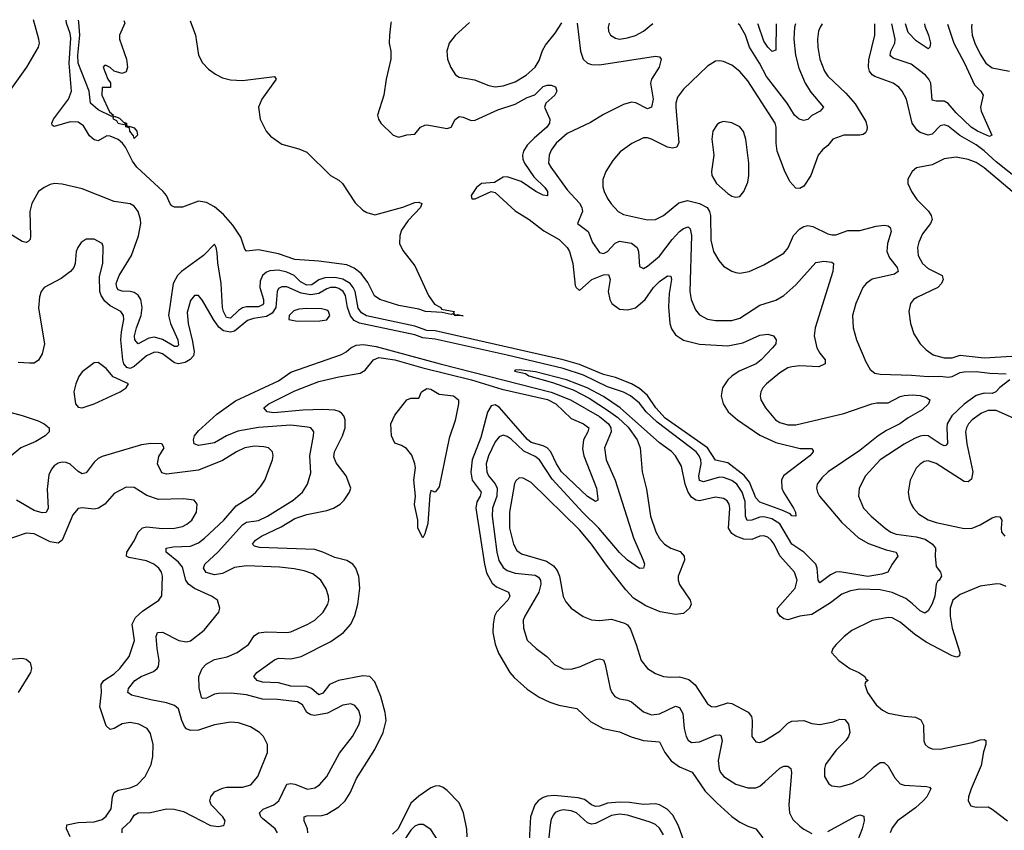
# Model space of a CAD drawing. Header units: inches. Extents: x 1954678 to 2060271, y 904822 to 1016299.
# Tile 386 of 403: x 2021778 to 2026690, y 1012242 to 1016287. Entities that reach past the tile are written whole.
import ezdxf

# ---------------------------------------------------------------- set-up
doc = ezdxf.new("R2010")
doc.units = ezdxf.units.IN
doc.header["$MEASUREMENT"] = 0
doc.layers.add('C0021', color=7, linetype='Continuous')

msp = doc.modelspace()

# ---------------------------------------------------------------- linework, layer by layer
at = {"layer": 'C0021', "color": 5}
for points, elevation in [([(2021645.4, 1016286.6), (2021627.6, 1016270), (2021528.8, 1016130), (2021498.7, 1016041.3), (2021490.3, 1015970), (2021493.4, 1015930), (2021517.1, 1015830), (2021530, 1015801), (2021550, 1015790.7), (2021590, 1015804.4), (2021650, 1015848.8), (2021730, 1015934), (2021813.3, 1016050), (2021872, 1016150), (2021876.4, 1016170), (2021874.2, 1016190), (2021847, 1016285.4)], 420), ([(2023631, 1016275.1), (2023629.2, 1016270), (2023622.8, 1016210), (2023622, 1016170), (2023630.3, 1016129.7), (2023630.4, 1016090), (2023606.4, 1015990), (2023595.5, 1015910), (2023563.1, 1015810), (2023567.7, 1015790), (2023580.2, 1015770), (2023641.3, 1015710), (2023670, 1015700.2), (2023710, 1015712.9), (2023750, 1015714.9), (2023778.4, 1015750), (2023799.4, 1015760.6), (2023810, 1015762), (2023910, 1015743.2), (2023930, 1015750.3), (2023951.3, 1015788.7), (2023970, 1015803.6), (2023990, 1015800.2), (2024030, 1015783.9), (2024050, 1015784.6), (2024163.4, 1015836.6), (2024250, 1015865.4), (2024310, 1015898.9), (2024347.9, 1015912.1), (2024390, 1015953.2), (2024410, 1015960.6), (2024430, 1015960.2), (2024451.1, 1015951.1), (2024457.7, 1015930), (2024447.5, 1015910), (2024403.5, 1015870), (2024396.4, 1015850), (2024422.4, 1015790), (2024421.2, 1015770), (2024408.2, 1015750), (2024344, 1015696), (2024310, 1015661), (2024290.7, 1015630), (2024287.1, 1015610), (2024288.8, 1015590), (2024296.6, 1015570), (2024343.2, 1015503.2), (2024397.9, 1015450), (2024410.8, 1015430), (2024412, 1015408), (2024390, 1015410.9), (2024353.1, 1015430), (2024279, 1015479), (2024210, 1015501.8), (2024190, 1015500.5), (2024146.2, 1015473.8), (2024082.2, 1015470), (2024057.6, 1015450), (2024029.6, 1015410), (2024033, 1015393), (2024050, 1015393.6), (2024130, 1015429.2), (2024150, 1015423.9), (2024250, 1015332.8), (2024320.2, 1015290), (2024393.6, 1015233.6), (2024468.9, 1015190), (2024510, 1015150.3), (2024520.6, 1015130), (2024537.5, 1015070), (2024550, 1014960.7), (2024554, 1014950), (2024570, 1014935.8), (2024632.9, 1014990), (2024690, 1015012.9), (2024714.8, 1015014.8), (2024724.4, 1014990), (2024714, 1014930), (2024721.4, 1014890), (2024732.6, 1014870), (2024770, 1014842.3), (2024810, 1014838.3), (2024850, 1014849.5), (2024898.3, 1014890), (2024939.9, 1014950), (2024970, 1014980.1), (2025010, 1015008.9), (2025026.2, 1015006.2), (2025030.1, 1014990), (2025018.7, 1014921.3), (2025014.1, 1014854.1), (2025022.2, 1014770), (2025030, 1014744.6), (2025050, 1014714.2), (2025090, 1014687.9), (2025170, 1014667.5), (2025310, 1014659.8), (2025384.9, 1014675.1), (2025470, 1014712.1), (2025510, 1014717.4), (2025538.8, 1014710), (2025552.7, 1014690), (2025550.4, 1014670), (2025533.4, 1014650), (2025477.1, 1014590), (2025451.9, 1014570), (2025367.6, 1014532.4), (2025330, 1014508.8), (2025310, 1014490.5), (2025284.3, 1014450), (2025276.8, 1014410), (2025287.1, 1014370), (2025313.2, 1014330), (2025359.7, 1014290), (2025470, 1014214.5), (2025550, 1014177.4), (2025672.1, 1014147.9), (2025727.9, 1014147.9), (2025736.4, 1014136.4), (2025737.1, 1014130), (2025719.5, 1014110), (2025588.6, 1014011.4), (2025578, 1013990), (2025580.7, 1013950), (2025587.9, 1013930), (2025638.3, 1013850), (2025648.2, 1013830), (2025650, 1013809.5), (2025630, 1013811.8), (2025621.4, 1013821.4), (2025579.9, 1013839.9), (2025470, 1013878.7), (2025450, 1013901), (2025419.5, 1013979.5), (2025392.2, 1014012.2), (2025310, 1014076.5), (2025250, 1014089.2), (2025208.6, 1014150), (2024999, 1014299), (2024951.9, 1014350), (2024910, 1014411.5), (2024870, 1014447.1), (2024830.9, 1014470), (2024750, 1014501.7), (2024690, 1014516.2), (2024570, 1014566.5), (2024490, 1014590.2), (2023850, 1014735), (2023810, 1014736.4), (2023750, 1014756.7), (2023509, 1014808.9), (2023483.9, 1014823.9), (2023467.4, 1014847.4), (2023452.4, 1014930), (2023442.4, 1014950), (2023426.2, 1014970), (2023390, 1014991.6), (2023350, 1014999.8), (2023301.2, 1014998.8), (2023270.9, 1014989.1), (2023236.2, 1014963.8), (2023210, 1014961.4), (2023178.2, 1014978.2), (2023146.6, 1015010), (2023110, 1015027.4), (2023070, 1015036.1), (2023026.3, 1015033.7), (2023010, 1015027.6), (2022990, 1015011), (2022977.5, 1014982.5), (2022976.2, 1014950), (2022993.6, 1014890), (2022993.9, 1014870), (2022990, 1014864.5), (2022970, 1014853.6), (2022910, 1014853.5), (2022890, 1014848.8), (2022870, 1014835.7), (2022830, 1014797.5), (2022810, 1014800.9), (2022794.6, 1014830), (2022789.2, 1014850.8), (2022783, 1014970), (2022766.9, 1015073.2), (2022764.1, 1015124.1), (2022759.1, 1015150), (2022750, 1015167), (2022694.4, 1015110), (2022584.7, 1015030), (2022565.9, 1015010), (2022543.9, 1014970), (2022520.8, 1014810), (2022530.9, 1014770), (2022566.6, 1014690), (2022570, 1014662.7), (2022563.1, 1014656.9), (2022550, 1014656.8), (2022490.5, 1014690.5), (2022450, 1014702.7), (2022422.3, 1014697.7), (2022369.9, 1014669.9), (2022352.7, 1014690), (2022351.4, 1014710), (2022361.2, 1014750), (2022384.8, 1014810), (2022388.5, 1014850), (2022381.9, 1014890), (2022370, 1014911.9), (2022350, 1014926.1), (2022330, 1014931.1), (2022290, 1014931.8), (2022270, 1014939.5), (2022262, 1014950), (2022260.1, 1014970), (2022274.4, 1015010), (2022336.4, 1015110), (2022371.1, 1015208.9), (2022382.3, 1015270), (2022381.1, 1015290), (2022369.3, 1015329.3), (2022350, 1015355.6), (2022330, 1015367.7), (2022250, 1015379.1), (2022090, 1015443.4), (2021990, 1015466.5), (2021951, 1015469), (2021930, 1015464.4), (2021899.5, 1015450), (2021871.3, 1015428.7), (2021838.2, 1015370), (2021829.5, 1015330), (2021832.7, 1015207.3), (2021830, 1015189.5), (2021820.5, 1015179.5), (2021810, 1015174.5), (2021790, 1015180.7), (2021670, 1015253.3)], 420), ([(2024558.5, 1016269.8), (2024575.5, 1016130), (2024589.6, 1016089.6), (2024610, 1016069.3), (2024630, 1016062.7), (2024670, 1016061), (2024950, 1016104.7), (2024970, 1016101.6), (2024977.4, 1016090), (2024967.6, 1016050), (2024930.8, 1015990), (2024925.8, 1015970), (2024937.7, 1015890), (2024930, 1015849.7), (2024910, 1015841.8), (2024851.3, 1015871.3), (2024830, 1015875.7), (2024790, 1015863.4), (2024690, 1015813.3), (2024626, 1015774), (2024510, 1015718.7), (2024454.2, 1015670), (2024430, 1015636.3), (2024419.3, 1015610), (2024416.5, 1015570), (2024427.5, 1015550), (2024510, 1015437.8), (2024570.7, 1015370.7), (2024582.3, 1015350), (2024585.1, 1015330), (2024560.2, 1015270), (2024613.3, 1015230), (2024635.5, 1015175.5), (2024670, 1015125.7), (2024690, 1015120.8), (2024710, 1015130.2), (2024748.1, 1015171.9), (2024770, 1015182), (2024830, 1015172.1), (2024858.8, 1015150), (2024865.8, 1015130), (2024870, 1015056), (2024890, 1015046), (2024910, 1015056.9), (2024970, 1015107.5), (2025033.5, 1015190), (2025070, 1015229.4), (2025090, 1015245.4), (2025113.6, 1015253.6), (2025123.1, 1015243.1), (2025129.5, 1015210), (2025120.9, 1014930), (2025128.2, 1014890), (2025150, 1014839.3), (2025170, 1014814.6), (2025210, 1014793.2), (2025250, 1014785.7), (2025330, 1014786.4), (2025370, 1014797.4), (2025470, 1014862.3), (2025550, 1014888), (2025590, 1014910.8), (2025650, 1014964.1), (2025750, 1015074.7), (2025790, 1015081.8), (2025830, 1015076.5), (2025838.4, 1015070), (2025834.7, 1015030), (2025747.2, 1014750), (2025741.5, 1014710), (2025755.2, 1014650), (2025770, 1014622), (2025796.2, 1014590), (2025795.9, 1014570), (2025765.2, 1014554.8), (2025670, 1014559), (2025630, 1014555.2), (2025610, 1014549), (2025570, 1014525.5), (2025504.2, 1014470), (2025485.3, 1014450), (2025474.9, 1014430), (2025471.8, 1014410), (2025476, 1014390), (2025498.3, 1014350), (2025549.1, 1014290), (2025570, 1014276.2), (2025610, 1014265.9), (2025650, 1014264.8), (2025890, 1014322.1), (2026029.3, 1014369.3), (2026054.8, 1014374.8), (2026110, 1014375.2), (2026170, 1014405.8), (2026190, 1014411.4), (2026230, 1014415.5), (2026270, 1014412.4), (2026301.6, 1014401.6), (2026319.3, 1014390), (2026312, 1014370), (2026280.5, 1014339.5), (2026210, 1014300.4), (2026169.4, 1014270), (2026103.1, 1014236.9), (2026060.8, 1014210), (2025970, 1014137.5), (2025811.1, 1014030), (2025778.9, 1014001.1), (2025756.9, 1013970), (2025752.8, 1013950), (2025757.4, 1013930), (2025768.6, 1013910), (2025878.7, 1013778.7), (2025962.2, 1013702.2), (2026013, 1013673), (2026101, 1013641), (2026150.8, 1013630), (2026159.5, 1013610), (2026130.3, 1013570), (2026108.4, 1013530), (2026079.8, 1013520.2), (2026010, 1013509.3), (2025870, 1013532.5), (2025850, 1013530.8), (2025822.8, 1013517.2), (2025770, 1013476.3), (2025762.2, 1013490), (2025756.7, 1013550), (2025750.5, 1013570.5), (2025690, 1013630.4), (2025630.6, 1013670.6), (2025570.7, 1013770.7), (2025530, 1013795.9), (2025490, 1013806.6), (2025470, 1013804.8), (2025430, 1013789), (2025407.8, 1013787.8), (2025399.5, 1013810), (2025396.6, 1013883.4), (2025381.9, 1013930), (2025356.4, 1013970), (2025330, 1013987.9), (2025290, 1014002.3), (2025270, 1014004.5), (2025190, 1013980.6), (2025170, 1013987.8), (2025165.9, 1014010), (2025177.4, 1014070), (2025176.5, 1014090), (2025168.6, 1014110), (2025152.6, 1014130), (2024957.8, 1014277.8), (2024903.4, 1014330), (2024870, 1014373.1), (2024825.8, 1014410), (2024790, 1014427.6), (2024710, 1014454.5), (2024590, 1014513.7), (2024490, 1014546.4), (2024210, 1014612.6), (2023850, 1014692.6), (2023790, 1014699), (2023750, 1014714.7), (2023473.2, 1014773.2), (2023446.1, 1014786.1), (2023429, 1014809), (2023414.2, 1014850), (2023403.5, 1014910), (2023391.9, 1014930), (2023370, 1014945.9), (2023355.4, 1014950), (2023327.9, 1014950), (2023310, 1014944.4), (2023270, 1014920.9), (2023230, 1014913.4), (2023182.4, 1014922.4), (2023110, 1014953.3), (2023085.9, 1014954.1), (2023070, 1014945.3), (2023062.1, 1014930), (2023055.5, 1014850), (2023038.1, 1014821.9), (2023010, 1014805.4), (2022944.4, 1014795.6), (2022914, 1014786), (2022850, 1014733.3), (2022830, 1014726.9), (2022795, 1014735), (2022772.1, 1014752.1), (2022744.7, 1014790), (2022690, 1014886.3), (2022670, 1014909.7), (2022650, 1014909.7), (2022630, 1014886), (2022613.8, 1014826.2), (2022617.9, 1014770), (2022640.5, 1014680.5), (2022648.1, 1014630), (2022644.4, 1014610), (2022629.2, 1014590.8), (2022604, 1014576), (2022570, 1014568.9), (2022550, 1014574.5), (2022490, 1014619.5), (2022470, 1014626.9), (2022450, 1014627.3), (2022410, 1014609.5), (2022350, 1014556), (2022330, 1014547.1), (2022312, 1014552), (2022298.5, 1014570), (2022293, 1014590), (2022282.8, 1014690), (2022285.6, 1014730), (2022297.5, 1014790), (2022296.8, 1014810), (2022283.5, 1014830), (2022230, 1014859.6), (2022202.4, 1014882.4), (2022184.7, 1014910), (2022178.6, 1014930), (2022176.8, 1015003.2), (2022192.3, 1015072.3), (2022194.9, 1015154.9), (2022189, 1015170), (2022150, 1015192.3), (2022110, 1015192.3), (2022084.9, 1015175.1), (2022067.7, 1015150), (2022060.5, 1015130), (2022054.9, 1015070), (2022048.5, 1015050), (2022032.4, 1015030), (2021984.4, 1014995.6), (2021900.7, 1014950), (2021884.9, 1014930), (2021876.7, 1014903.3), (2021872, 1014848), (2021901.2, 1014670), (2021890, 1014619.6), (2021871.9, 1014588.1), (2021850, 1014573.1), (2021827.5, 1014572.5), (2021770, 1014576.5)], 440), ([(2022629.4, 1016280.9), (2022655.5, 1016210), (2022670.1, 1016110), (2022690.6, 1016070.6), (2022719.6, 1016039.6), (2022754.4, 1016014.4), (2022790, 1015997.1), (2022830, 1015986.8), (2022890, 1015982.8), (2023050, 1016002.8), (2023057.1, 1015990), (2022985.8, 1015890), (2022970.2, 1015850), (2022978.2, 1015790), (2023008.2, 1015730), (2023030, 1015705.5), (2023085.4, 1015665.4), (2023170, 1015642.2), (2023210, 1015624.9), (2023328.8, 1015508.8), (2023370, 1015486.5), (2023388.9, 1015470), (2023452.5, 1015372.5), (2023490, 1015336.9), (2023510, 1015325.2), (2023550, 1015313.6), (2023690, 1015351.2), (2023750, 1015374), (2023770, 1015376.5), (2023784, 1015370), (2023777.7, 1015350), (2023715.5, 1015284.5), (2023683.5, 1015236.5), (2023673.8, 1015210), (2023672.4, 1015170), (2023690, 1015135.2), (2023750, 1015058.4), (2023817.4, 1014910), (2023848, 1014868), (2023878.9, 1014850), (2023882.9, 1014842.9), (2023945.5, 1014830), (2023942, 1014822), (2023950.9, 1014810.9), (2023963.9, 1014816.1), (2023990.2, 1014809.8), (2023948.7, 1014810), (2023938.6, 1014818.6), (2023930, 1014816.2), (2023886.4, 1014826.4), (2023802.3, 1014830), (2023770, 1014842.5), (2023670, 1014860.5), (2023574.8, 1014890), (2023548.9, 1014908.9), (2023514.6, 1014974.6), (2023481.1, 1015021.1), (2023447.3, 1015047.3), (2023410, 1015064), (2023270, 1015082.5), (2023150, 1015090.5), (2023070, 1015118.7), (2022970, 1015138.2), (2022910, 1015131.5), (2022902, 1015142), (2022881.4, 1015201.4), (2022842.2, 1015262.2), (2022795.4, 1015315.4), (2022750, 1015353.1), (2022710, 1015374.5), (2022670, 1015381.8), (2022590, 1015350.6), (2022550.6, 1015350.6), (2022537.5, 1015357.5), (2022528.2, 1015368.2), (2022510.2, 1015410), (2022494.4, 1015430), (2022362.3, 1015550), (2022340.7, 1015580.7), (2022305.4, 1015650), (2022290.8, 1015670.8), (2022270, 1015689.3), (2022230, 1015706.2), (2022213.3, 1015706.7), (2022170, 1015682.2), (2022150, 1015687.3), (2022126.4, 1015706.4), (2022097.3, 1015757.3), (2022070, 1015774.7), (2022030, 1015776.7), (2021950, 1015753), (2021940.7, 1015760.7), (2021938, 1015770), (2021947, 1015790), (2022021.1, 1015890), (2022036.5, 1015930), (2022024.8, 1016070), (2022033.7, 1016193.7), (2022030, 1016217.3), (2022011.4, 1016270), (2022009.2, 1016284.5)], 380), ([(2022298.3, 1016282.8), (2022302, 1016270), (2022276, 1016210), (2022276, 1016190), (2022311, 1016090), (2022316, 1016050), (2022310, 1016026), (2022290, 1016018), (2022249, 1016029), (2022230, 1016048), (2022210, 1016058), (2022202, 1016058), (2022194, 1016050), (2022218, 1015990), (2022230.8, 1015970.8), (2022232, 1015948), (2022190, 1015948), (2022187.2, 1015910), (2022226.8, 1015826.8), (2022246, 1015810), (2022237.1, 1015802.9), (2022170, 1015836.8), (2022132.1, 1015870), (2022124, 1015930), (2022070, 1016070), (2022068.6, 1016110), (2022078.5, 1016210), (2022073.9, 1016273.9), (2022071.7, 1016284.1)], 360), ([(2024022.6, 1016272.9), (2023950, 1016207.4), (2023921.1, 1016170), (2023909.3, 1016130), (2023912.9, 1016090), (2023928.3, 1016048.3), (2023952.1, 1016012.1), (2023970, 1016000.3), (2024046.2, 1015986.2), (2024118.8, 1015958.8), (2024150, 1015952), (2024190, 1015955.9), (2024250, 1015976.3), (2024305.3, 1016010), (2024350, 1016049.2), (2024370, 1016083.6), (2024386.9, 1016133.1), (2024400.8, 1016159.2), (2024450, 1016219.2), (2024483.2, 1016270.2)], 440), ([(2025781.6, 1016265.9), (2025771, 1016250), (2025762.7, 1016230), (2025757.3, 1016190), (2025759.4, 1016150), (2025770.2, 1016090), (2025792.8, 1016030), (2025810, 1016004.4), (2025899.8, 1015919.8), (2025946.8, 1015866.8), (2025998.4, 1015778.4), (2026005.5, 1015750), (2026003.8, 1015736.2), (2025997.2, 1015722.8), (2025986.2, 1015713.8), (2025970, 1015709.8), (2025889.5, 1015710.5), (2025834.9, 1015690), (2025810, 1015658.4), (2025782.7, 1015637.3), (2025760.7, 1015610), (2025724.4, 1015510), (2025690, 1015456.4), (2025670, 1015444.5), (2025650, 1015445.6), (2025619.9, 1015479.9), (2025593.7, 1015533.7), (2025557.2, 1015630), (2025551.8, 1015670), (2025551.8, 1015750), (2025546.6, 1015770), (2025410, 1015981.3), (2025370, 1016027.6), (2025330, 1016059.5), (2025290, 1016078.4), (2025270, 1016080.7), (2025250, 1016079.5), (2025210, 1016055.1), (2025090, 1015939.7), (2025060.4, 1015899.5), (2025051, 1015870), (2025050.9, 1015849.1), (2025066.9, 1015673.1), (2025056.9, 1015650), (2025034.6, 1015645.4), (2025010, 1015650.5), (2024930, 1015689.9), (2024910, 1015697.3), (2024890, 1015696.8), (2024831.6, 1015668.4), (2024773.2, 1015626.8), (2024736.7, 1015583.3), (2024701.7, 1015530), (2024687.7, 1015490), (2024687.9, 1015452.1), (2024693.8, 1015430), (2024710, 1015394.9), (2024728.6, 1015368.6), (2024763.1, 1015330), (2024790, 1015315.2), (2024910, 1015288.3), (2024950, 1015289.2), (2024990, 1015310.2), (2025066.8, 1015373.2), (2025110, 1015383.7), (2025170, 1015369.6), (2025207.8, 1015350), (2025219.4, 1015330), (2025223.7, 1015310), (2025226.3, 1015186.3), (2025239.6, 1015130), (2025265.1, 1015085.1), (2025290, 1015057.6), (2025330, 1015032.2), (2025350, 1015025.3), (2025370, 1015022), (2025417.2, 1015030), (2025490, 1015063.7), (2025590, 1015122), (2025612.3, 1015147.7), (2025639.2, 1015210), (2025670, 1015243.6), (2025690, 1015254.7), (2025710, 1015259), (2025734.8, 1015254.8), (2025810, 1015217.8), (2025830, 1015212.9), (2025850, 1015213.7), (2025910, 1015234.2), (2025970, 1015235.5), (2026050, 1015256.8), (2026090, 1015261.2), (2026110, 1015258.9), (2026121.3, 1015250), (2026125.5, 1015230), (2026108, 1015170), (2026103.5, 1015130), (2026117.7, 1015097.7), (2026155.2, 1015050), (2026160.9, 1015030), (2026142.5, 1015017.5), (2026030, 1014992.5), (2026000.3, 1014970), (2025984.6, 1014950), (2025948.9, 1014870), (2025933.1, 1014810), (2025936, 1014750), (2025952.9, 1014690), (2025999.1, 1014579.1), (2026020.7, 1014540.7), (2026043.7, 1014523.7), (2026070, 1014517.6), (2026226.9, 1014513.1), (2026310, 1014506), (2026370, 1014507.7), (2026410, 1014503.4), (2026430, 1014506.1), (2026470, 1014525.7), (2026489.6, 1014530), (2026550, 1014531.5), (2026617, 1014523), (2026699.5, 1014519.5)], 460), ([(2024719.3, 1016268.8), (2024714.3, 1016250), (2024714.9, 1016230), (2024724.9, 1016210), (2024750, 1016194.3), (2024770, 1016190.2), (2024810, 1016195.5), (2024850, 1016207.5), (2024889.6, 1016230), (2024937.2, 1016267.6)], 460), ([(2025648, 1016266.1), (2025643.6, 1016250), (2025640.5, 1016190), (2025648.7, 1016110), (2025664.5, 1016044.5), (2025697.3, 1015970), (2025725.5, 1015925.5), (2025787.9, 1015850), (2025772.2, 1015830), (2025730.6, 1015809.4), (2025710, 1015789.2), (2025690, 1015783.4), (2025666.5, 1015790), (2025642.6, 1015810), (2025606.8, 1015870), (2025503.2, 1016003.2), (2025469.1, 1016069.1), (2025418.5, 1016150), (2025399.4, 1016210), (2025370, 1016258.5), (2025361.8, 1016266.5)], 440), ([(2025552, 1016266.3), (2025550, 1016134), (2025531.5, 1016128.5), (2025510, 1016149.8), (2025490, 1016179.2), (2025462.4, 1016262.4), (2025460.6, 1016266.4)], 420), ([(2026810, 1015449.9), (2026650, 1015577.1), (2026590, 1015632.8), (2026550, 1015661.9), (2026468.5, 1015708.5), (2026410, 1015755.9), (2026390, 1015762.5), (2026370, 1015757.8), (2026330, 1015714.8), (2026310.1, 1015709.9), (2026270, 1015724.4), (2026255.7, 1015735.7), (2026230.5, 1015770), (2026202.8, 1015890), (2026180.4, 1015930), (2026163.1, 1015950), (2026135.8, 1015970), (2026043.8, 1016003.8), (2026031.5, 1016011.5), (2026017.5, 1016030), (2026012.4, 1016050), (2026014.5, 1016085.5), (2026044.7, 1016210), (2026044.8, 1016265.6)], 460), ([(2026406.9, 1016265), (2026437.7, 1016170), (2026491.5, 1016070), (2026541.1, 1015961.1), (2026572.9, 1015930), (2026584.5, 1015910), (2026571.4, 1015850), (2026573.8, 1015830), (2026627.3, 1015710), (2026615.8, 1015704.2), (2026556.4, 1015730), (2026524.1, 1015750), (2026450, 1015822), (2026409.2, 1015869.2), (2026390, 1015880.7), (2026350, 1015879.5), (2026330, 1015885.7), (2026322.7, 1015970), (2026313.4, 1015990), (2026296.1, 1016010), (2026225.1, 1016065.1), (2026135.2, 1016095.2), (2026124.3, 1016104.3), (2026121.2, 1016110), (2026124.4, 1016130), (2026143.1, 1016170), (2026146.2, 1016190), (2026129.4, 1016265.4)], 440), ([(2026291.1, 1016265.2), (2026293.8, 1016253.8), (2026311.9, 1016210), (2026321.7, 1016170), (2026319.1, 1016150), (2026310, 1016142), (2026250, 1016180.3), (2026210, 1016222.5), (2026196.3, 1016265.3)], 420), ([(2026528.5, 1016264.9), (2026526.1, 1016250), (2026530.1, 1016210), (2026542.6, 1016170), (2026570, 1016114), (2026598.4, 1016070), (2026630, 1016046.8), (2026715.3, 1016030)], 460), ([(2026846.5, 1015330), (2026590, 1015547.9), (2026550, 1015573.5), (2026510, 1015588.6), (2026450, 1015601.5), (2026390, 1015592.9), (2026330, 1015562.4), (2026252.3, 1015547.7), (2026230, 1015529.2), (2026208.6, 1015491.4), (2026208.4, 1015470), (2026226.4, 1015430), (2026254, 1015390), (2026311.8, 1015331.8), (2026325.1, 1015310), (2026329.4, 1015290), (2026321.1, 1015270), (2026282.5, 1015217.5), (2026263.2, 1015176.8), (2026256.6, 1015150), (2026260.6, 1015110), (2026282.5, 1015070), (2026310, 1015046), (2026380.2, 1015010), (2026385, 1014990), (2026376.6, 1014970), (2026358.5, 1014950), (2026257.1, 1014902.9), (2026237.7, 1014890), (2026222.8, 1014870), (2026214, 1014830), (2026221.8, 1014770), (2026239.3, 1014719.3), (2026270.1, 1014670.1), (2026299.8, 1014639.8), (2026334.9, 1014614.9), (2026390, 1014599.2), (2026430, 1014600.1), (2026470, 1014612.1), (2026590, 1014599.1), (2026727.7, 1014607.7)], 480), ([(2023063.8, 1012230), (2023051.9, 1012250), (2022990, 1012300.7), (2022981, 1012310), (2022974, 1012330), (2022992.3, 1012347.7), (2023045.6, 1012370), (2023070.6, 1012389.4), (2023110, 1012471.7), (2023130, 1012476.1), (2023150, 1012472.9), (2023213.2, 1012446.8), (2023250, 1012454.3), (2023274.3, 1012470), (2023310.8, 1012510), (2023372.9, 1012627.1), (2023439.1, 1012710), (2023470, 1012767.7), (2023476.4, 1012790), (2023477.7, 1012810), (2023470, 1012839.3), (2023450, 1012865.1), (2023430, 1012872.8), (2023390, 1012866.6), (2023313.3, 1012826.8), (2023250, 1012815.8), (2023230, 1012818.5), (2023210, 1012829.9), (2023188.7, 1012868.7), (2023163.4, 1012883.4), (2023064.8, 1012895.2), (2022990, 1012896.1), (2022910, 1012918.2), (2022833.2, 1012926.8), (2022770, 1012924.6), (2022750, 1012921), (2022710, 1012901.4), (2022690, 1012899.8), (2022684.8, 1012904.8), (2022672.7, 1012952.7), (2022672.5, 1013010), (2022688.2, 1013050), (2022708.6, 1013071.4), (2022750, 1013094.1), (2022812.6, 1013107.4), (2022863.5, 1013130), (2022919.8, 1013170), (2022947.6, 1013212.4), (2022970, 1013226.8), (2023010, 1013231.7), (2023110, 1013228.7), (2023130, 1013232.8), (2023216.3, 1013270), (2023250, 1013291.4), (2023292.1, 1013330), (2023315.6, 1013370), (2023319.8, 1013390), (2023319.1, 1013410), (2023307.6, 1013447.6), (2023279.7, 1013490), (2023241.2, 1013521.2), (2023196.9, 1013536.9), (2023147.2, 1013547.2), (2023074.8, 1013554.8), (2022910, 1013561.6), (2022850, 1013553.5), (2022790, 1013524), (2022750, 1013516.7), (2022709.1, 1013529.1), (2022695.3, 1013550), (2022701.2, 1013570), (2022768.8, 1013631.2), (2022890, 1013766.8), (2022910, 1013778.9), (2022970, 1013788.8), (2023014.8, 1013810), (2023142.7, 1013890), (2023189.7, 1013930), (2023214.5, 1013970), (2023230, 1014026), (2023224.9, 1014110), (2023244.4, 1014210), (2023245.1, 1014230), (2023239.5, 1014239.5), (2023229.8, 1014249.8), (2023214.4, 1014254.4), (2023130, 1014263), (2022970, 1014252.5), (2022866.8, 1014233.2), (2022810.2, 1014210), (2022750, 1014175.2), (2022670, 1014162.7), (2022648.7, 1014170), (2022645, 1014190), (2022650.6, 1014210), (2022670, 1014234.7), (2022761.1, 1014318.9), (2022854.5, 1014385.5), (2023070, 1014485.3), (2023131.4, 1014528.6), (2023383.1, 1014616.9), (2023407.3, 1014630), (2023429.9, 1014650.1), (2023456.9, 1014663.1), (2023493.3, 1014666.6), (2023556.9, 1014656.9), (2023876, 1014570), (2024430, 1014427.8), (2024526.6, 1014390), (2024670, 1014307.4), (2024715.5, 1014270), (2024727.7, 1014250), (2024729.6, 1014230), (2024696.1, 1014150), (2024703.6, 1014090), (2024748.9, 1013988.9), (2024840.7, 1013700.7), (2024889.1, 1013590), (2024894.9, 1013570), (2024890, 1013549.6), (2024870, 1013548.9), (2024810, 1013590.6), (2024770, 1013628.7), (2024668, 1013750), (2024587.2, 1013827.2), (2024434.7, 1013994.7), (2024371.4, 1014090), (2024350, 1014106.9), (2024293.2, 1014133.2), (2024230, 1014193.4), (2024210, 1014207.8), (2024190, 1014213.3), (2024170, 1014205.3), (2024150, 1014179.8), (2024116.1, 1014110), (2024105.5, 1014070), (2024108.3, 1014030), (2024116.3, 1014010), (2024150.5, 1013970.5), (2024160.7, 1013950), (2024158.8, 1013910), (2024136.5, 1013850), (2024135.2, 1013810), (2024157.9, 1013630), (2024168.2, 1013588.2), (2024190, 1013553.1), (2024210, 1013537.9), (2024250, 1013524.4), (2024350, 1013514.4), (2024365.5, 1013505.5), (2024376.4, 1013490), (2024378.6, 1013470), (2024368.1, 1013430), (2024297.8, 1013310), (2024290.2, 1013290), (2024291.3, 1013250), (2024310.2, 1013190.2), (2024354.4, 1013150), (2024408.4, 1013110), (2024446.4, 1013070), (2024490, 1013048), (2024530, 1013045.5), (2024570, 1013057.8), (2024654, 1013094), (2024670, 1013098.6), (2024690, 1013092), (2024698.9, 1013070), (2024724.3, 1012950), (2024732.3, 1012930), (2024747.6, 1012910), (2024770, 1012898), (2024810, 1012891.6), (2024830, 1012883), (2024890, 1012833.7), (2024930, 1012817.6), (2024970, 1012823.9), (2025050, 1012861), (2025070, 1012855.2), (2025085.8, 1012825.8), (2025092.7, 1012750), (2025102.3, 1012710), (2025112.5, 1012692.5), (2025130, 1012679.6), (2025170, 1012683), (2025250, 1012716.6), (2025270, 1012719.1), (2025275.5, 1012715.5), (2025281.9, 1012690), (2025262.6, 1012590), (2025267.2, 1012547.2), (2025274.4, 1012530), (2025291.6, 1012510), (2025350, 1012472.8), (2025410, 1012453.5), (2025450, 1012453.4), (2025470, 1012462.7), (2025496.1, 1012483.9), (2025570, 1012552), (2025590, 1012562), (2025610, 1012563.1), (2025624.4, 1012550), (2025629, 1012530), (2025615.9, 1012370), (2025618.2, 1012330), (2025635.6, 1012295.6), (2025670, 1012262.8), (2025690, 1012247.2), (2025730, 1012227.1)], 440), ([(2023215, 1012230), (2023213.2, 1012250), (2023197.1, 1012290), (2023197.6, 1012310), (2023210, 1012315), (2023284.6, 1012315.4), (2023310, 1012322.9), (2023370, 1012360.1), (2023401, 1012390), (2023427.1, 1012430), (2023458.6, 1012501.4), (2023550, 1012644.7), (2023591.5, 1012730), (2023606.5, 1012790), (2023601.4, 1012830), (2023579.7, 1012910), (2023550, 1012983.5), (2023525.4, 1013010), (2023490, 1013012.8), (2023368.4, 1012990), (2023324, 1012970), (2023290, 1012926.6), (2023270, 1012918.9), (2023234.2, 1012950), (2023210, 1012959), (2023130, 1012962.1), (2023070, 1012978.1), (2022990, 1012982.2), (2022962.4, 1012990), (2022947, 1013010), (2022962, 1013030), (2023050, 1013093.4), (2023070, 1013100.8), (2023130, 1013098.4), (2023182.4, 1013110), (2023330, 1013184.7), (2023393.8, 1013230), (2023429.4, 1013270.6), (2023450, 1013313.4), (2023465.2, 1013370), (2023474.3, 1013450), (2023469.4, 1013509.4), (2023455.8, 1013550), (2023440.8, 1013570), (2023410, 1013587.9), (2023350, 1013602.6), (2023290, 1013630.4), (2023250, 1013642.7), (2022973.7, 1013653.7), (2022950, 1013660.4), (2022939.7, 1013670), (2022954.2, 1013690), (2022983.8, 1013710), (2023082.8, 1013757.2), (2023150, 1013797.9), (2023210, 1013818.4), (2023310, 1013837.6), (2023343.1, 1013850), (2023376.4, 1013870), (2023397.2, 1013890), (2023424.2, 1013930), (2023429.8, 1013950), (2023407, 1014010), (2023356.3, 1014076.3), (2023345.3, 1014105.3), (2023348.6, 1014130), (2023389.2, 1014210), (2023401.4, 1014250), (2023401.5, 1014290), (2023394.9, 1014310), (2023383, 1014323), (2023371.5, 1014331.5), (2023350, 1014338), (2023290, 1014341.2), (2023190, 1014338.7), (2023045.8, 1014325.8), (2023012.3, 1014330), (2022996.3, 1014350), (2023020.4, 1014370), (2023150, 1014434.4), (2023270, 1014481), (2023370, 1014505.1), (2023477.3, 1014522.7), (2023501.5, 1014538.5), (2023543.4, 1014590), (2023570, 1014600.7), (2023650, 1014589.3), (2023790, 1014549.1), (2024031.7, 1014490), (2024183.3, 1014443.3), (2024411.4, 1014391.4), (2024453.3, 1014370), (2024530, 1014296.6), (2024591.5, 1014270), (2024617.1, 1014250), (2024612.2, 1014230), (2024590.6, 1014190), (2024586, 1014146), (2024592.6, 1014110), (2024656.3, 1013950), (2024663.1, 1013896.9), (2024661.6, 1013890), (2024650, 1013883.1), (2024610, 1013908.1), (2024481.8, 1014030), (2024455.4, 1014070), (2024427, 1014130), (2024410, 1014149.9), (2024390, 1014160.5), (2024330, 1014177.2), (2024311.3, 1014191.3), (2024170, 1014353.2), (2024150, 1014365.7), (2024130, 1014360.8), (2024111.4, 1014328.6), (2024077.8, 1014202.2), (2024036.1, 1014090), (2024029.1, 1014029.1), (2024035.7, 1013990), (2024081, 1013930), (2024075.4, 1013910), (2024058.3, 1013881.7), (2024053.8, 1013850), (2024096.3, 1013570), (2024106.8, 1013526.8), (2024135.4, 1013475.4), (2024157.3, 1013457.3), (2024216, 1013430), (2024223.5, 1013410), (2024212.5, 1013390), (2024157.3, 1013330), (2024147.5, 1013310), (2024140.1, 1013270), (2024139.2, 1013230), (2024150.6, 1013170.6), (2024166.2, 1013126.2), (2024224, 1013030), (2024244.5, 1013004.5), (2024310, 1012945.8), (2024370, 1012906.5), (2024422, 1012882), (2024466.9, 1012866.9), (2024557.3, 1012850), (2024625.1, 1012785.1), (2024689.5, 1012749.5), (2024770, 1012733.4), (2024828.1, 1012708.1), (2024890, 1012690.8), (2024970, 1012684), (2024997, 1012630), (2025028.8, 1012588.8), (2025070, 1012558.7), (2025133.1, 1012533.1), (2025197.9, 1012437.9), (2025258.1, 1012378.1), (2025331.4, 1012311.4), (2025370, 1012283.6), (2025410, 1012263.1), (2025450.2, 1012250.2), (2025485, 1012205)], 420), ([(2026716.9, 1014490), (2026668.1, 1014451.9), (2026647.9, 1014430), (2026630, 1014421.3), (2026590, 1014423.7), (2026550, 1014412.4), (2026490, 1014367.7), (2026428.4, 1014310), (2026405.6, 1014270), (2026403, 1014250), (2026407.3, 1014172.7), (2026397.6, 1014162.4), (2026390, 1014160.3), (2026370, 1014170.6), (2026310, 1014209.9), (2026290, 1014212.8), (2026270.5, 1014209.5), (2026242.7, 1014197.3), (2026190, 1014168.5), (2026070, 1014090.7), (2025997.8, 1014010), (2025965.8, 1013950), (2025962.4, 1013910), (2025988.1, 1013850), (2026025.5, 1013810), (2026094.9, 1013750), (2026124.2, 1013730), (2026150, 1013719.8), (2026250, 1013707), (2026294.6, 1013694.6), (2026332, 1013670), (2026346, 1013650), (2026344.6, 1013610), (2026350, 1013558), (2026371.3, 1013530), (2026376, 1013510), (2026364.7, 1013490), (2026355.9, 1013484.1), (2026350.3, 1013469.7), (2026343, 1013410), (2026330, 1013372.6), (2026310, 1013337.6), (2026294.3, 1013325.7), (2026270, 1013337.4), (2026232.8, 1013372.8), (2026198, 1013398), (2026130, 1013429.1), (2026070, 1013441.9), (2025970, 1013446.2), (2025923.3, 1013436.7), (2025879.3, 1013420.7), (2025823, 1013377), (2025730, 1013318.3), (2025670, 1013310.4), (2025610, 1013292.4), (2025590, 1013298), (2025571.2, 1013310), (2025558.1, 1013330), (2025558.5, 1013350), (2025647.2, 1013450), (2025656.8, 1013490), (2025643.1, 1013530), (2025571, 1013611), (2025542, 1013670), (2025526.8, 1013690), (2025510, 1013704.6), (2025490, 1013711.3), (2025470, 1013709.1), (2025430, 1013693.7), (2025390, 1013694.4), (2025350.3, 1013710.3), (2025330, 1013723.6), (2025314.6, 1013750), (2025320.5, 1013850), (2025316.8, 1013870), (2025306.7, 1013886.7), (2025290, 1013898.5), (2025250, 1013903.7), (2025170, 1013886.9), (2025151.4, 1013888.6), (2025130, 1013903.6), (2025113.4, 1013930), (2025097.6, 1013970), (2025079, 1014059), (2025050, 1014110.8), (2025030, 1014132.3), (2024970, 1014174.7), (2024773.7, 1014350), (2024690, 1014406.5), (2024609.8, 1014450), (2024506.3, 1014490), (2024351.8, 1014530), (2024270, 1014539.7), (2024250, 1014538), (2024246.8, 1014533.2), (2024301.1, 1014521.1), (2024317.6, 1014510), (2024436.9, 1014476.9), (2024539.7, 1014439.7), (2024618.8, 1014398.8), (2024715.8, 1014335.8), (2024761.8, 1014301.8), (2024812.9, 1014252.9), (2024857.9, 1014190), (2024874, 1014150), (2024884.2, 1014030), (2024905.1, 1013945.1), (2024925.4, 1013810), (2024951.6, 1013731.6), (2024970, 1013698.7), (2024994.3, 1013670), (2025026.7, 1013650), (2025073.3, 1013633.3), (2025093.7, 1013610), (2025095.2, 1013590), (2025063.2, 1013510), (2025062.9, 1013490), (2025070, 1013468.5), (2025122.3, 1013390), (2025127.6, 1013370), (2025119, 1013350), (2025090, 1013324.1), (2025050, 1013319.8), (2024973.1, 1013333.1), (2024901.6, 1013361.6), (2024839.8, 1013399.8), (2024802.1, 1013442.1), (2024704.9, 1013564.9), (2024631.1, 1013670), (2024570, 1013741.6), (2024330, 1013977.4), (2024290, 1013999.2), (2024270, 1014000.5), (2024253.3, 1013986.7), (2024247.3, 1013972.7), (2024221.2, 1013830), (2024222.4, 1013750), (2024242.2, 1013670), (2024259, 1013639), (2024280.9, 1013620.9), (2024405.9, 1013585.9), (2024441.7, 1013561.7), (2024459, 1013539), (2024470.8, 1013510), (2024488.6, 1013408.6), (2024502.3, 1013382.3), (2024530, 1013350.4), (2024588.4, 1013308.4), (2024630, 1013292.9), (2024670, 1013289.1), (2024730, 1013296.5), (2024795.9, 1013275.9), (2024810, 1013267), (2024825.2, 1013245.2), (2024854, 1013170), (2024878, 1013090), (2024910.4, 1013050), (2024950, 1013025.3), (2024990, 1013010.3), (2025026.1, 1013006.1), (2025070, 1013007.8), (2025115.5, 1012995.5), (2025147.5, 1012967.5), (2025210, 1012873.7), (2025230, 1012860.8), (2025250, 1012857.6), (2025310, 1012878), (2025330, 1012874.5), (2025411.7, 1012831.7), (2025428.5, 1012810), (2025432, 1012790), (2025430.3, 1012710.3), (2025450, 1012683.8), (2025470, 1012680.4), (2025490, 1012686.7), (2025570, 1012736.5), (2025610, 1012777.3), (2025630, 1012787.6), (2025690, 1012789.4), (2025730, 1012776), (2025770, 1012771), (2025836.5, 1012783.5), (2025870, 1012796.9), (2025894.5, 1012794.5), (2025912.2, 1012772.2), (2025919.3, 1012730), (2025913.4, 1012710), (2025900.2, 1012690), (2025850, 1012639.8), (2025798, 1012570), (2025792.9, 1012550), (2025793.7, 1012510), (2025814.7, 1012474.7), (2025830, 1012464.4), (2025870, 1012459.5), (2025930, 1012476.5), (2025990, 1012509.1), (2026041, 1012559), (2026070, 1012580.3), (2026090, 1012580.4), (2026110, 1012563.1), (2026143.3, 1012503.3), (2026170, 1012474.7), (2026190, 1012467.4), (2026301.2, 1012461.2), (2026316.9, 1012456.9), (2026323.8, 1012450), (2026302.8, 1012410), (2026286, 1012390), (2026246.2, 1012353.8), (2026158, 1012290), (2026130, 1012255.1), (2026120.8, 1012230)], 460), ([(2021710, 1014333), (2021790, 1014312.5), (2021870, 1014285.1), (2021900.9, 1014270), (2021925.5, 1014250), (2021924.9, 1014230), (2021905.2, 1014210), (2021858.4, 1014181.6), (2021784.2, 1014150), (2021736.4, 1014110)], 440), ([(2026750, 1014291.9), (2026650, 1014336), (2026610, 1014336.7), (2026576.8, 1014323.2), (2026530, 1014290.5), (2026511.4, 1014270), (2026501, 1014250), (2026496.9, 1014230), (2026502.4, 1014170), (2026533, 1014030), (2026526.4, 1013993.6), (2026510, 1013981.4), (2026490, 1013983), (2026350, 1014071.7), (2026310, 1014085), (2026290, 1014082), (2026270, 1014069.8), (2026250.1, 1014049.9), (2026221.1, 1013990), (2026211, 1013930), (2026215.8, 1013895.8), (2026224.7, 1013870), (2026236.3, 1013850), (2026261.8, 1013821.8), (2026310, 1013790.8), (2026350, 1013777.2), (2026490, 1013748.4), (2026530.2, 1013750.2), (2026570, 1013767.1), (2026630, 1013801.7), (2026650, 1013807.7), (2026666.9, 1013806.9), (2026677.7, 1013790), (2026673.9, 1013750), (2026676.8, 1013730), (2026692.2, 1013710)], 480), ([(2022289.2, 1012229.2), (2022288.9, 1012250), (2022331.6, 1012288.4), (2022350, 1012317.6), (2022370, 1012329.4), (2022430, 1012331.2), (2022510.1, 1012350.1), (2022548, 1012348), (2022595.4, 1012335.4), (2022730, 1012265.7), (2022770, 1012261.6), (2022793.6, 1012266.4), (2022799, 1012270), (2022802.7, 1012290), (2022791.6, 1012310), (2022734, 1012370), (2022727.4, 1012390), (2022732.1, 1012410), (2022750, 1012433.8), (2022790, 1012453), (2022810, 1012456.8), (2022890, 1012456.9), (2022931.5, 1012470), (2022966.9, 1012510), (2023014, 1012630), (2023013.6, 1012670), (2022993.6, 1012710), (2022974, 1012730), (2022930, 1012758.3), (2022870, 1012779.1), (2022830, 1012781.5), (2022750, 1012767.7), (2022670, 1012742.4), (2022630, 1012740.5), (2022610, 1012749.2), (2022600.7, 1012760.7), (2022587, 1012790), (2022570, 1012848.3), (2022550, 1012865.2), (2022510, 1012879), (2022432.6, 1012892.6), (2022336.6, 1012916.6), (2022317.4, 1012930), (2022320.8, 1012950), (2022353, 1012990), (2022384.1, 1013010), (2022445.1, 1013034.9), (2022464.1, 1013050), (2022470, 1013060.2), (2022474.4, 1013090), (2022463.3, 1013150), (2022459.1, 1013210), (2022465.7, 1013230), (2022490, 1013231.6), (2022571.5, 1013188.5), (2022610, 1013182.9), (2022630, 1013187.1), (2022699.1, 1013240.9), (2022771.6, 1013330), (2022776.9, 1013350), (2022765.6, 1013390), (2022734.5, 1013410), (2022650, 1013448.7), (2022620.8, 1013470), (2022607.5, 1013490), (2022590, 1013555.6), (2022570, 1013580.2), (2022508.1, 1013630), (2022509.7, 1013650), (2022543.7, 1013656.3), (2022630, 1013659.9), (2022670, 1013676.6), (2022700.4, 1013699.6), (2022796.5, 1013790), (2022858.6, 1013861.4), (2022931.9, 1013908.1), (2022955.6, 1013930), (2022981.4, 1013958.6), (2023000.9, 1013990), (2023039.1, 1014090), (2023042, 1014110), (2023038.7, 1014130), (2023019.5, 1014150), (2022996, 1014156), (2022950, 1014158.5), (2022902, 1014150), (2022859.1, 1014130), (2022790, 1014087.5), (2022670, 1014038.4), (2022510, 1014019.1), (2022486.6, 1014026.6), (2022466.2, 1014070), (2022473.1, 1014106.9), (2022498.9, 1014150), (2022489.6, 1014169.6), (2022486, 1014170), (2022432.6, 1014172.6), (2022386.2, 1014166.2), (2022190, 1014107.5), (2022170, 1014097.7), (2022150, 1014079.3), (2022110, 1014026.4), (2022090, 1014020.7), (2022070, 1014031.7), (2022030, 1014069.8), (2022010, 1014077.7), (2021990, 1014079.3), (2021970, 1014074), (2021950, 1014061.1), (2021936.3, 1014043.7), (2021924.1, 1014015.9), (2021915.6, 1013944.4), (2021919.5, 1013850), (2021910, 1013827.8), (2021890, 1013825.5), (2021850, 1013838.5), (2021761.8, 1013890)], 460), ([(2022029.5, 1012209.5), (2022011.6, 1012250), (2022013.3, 1012270), (2022070, 1012280.6), (2022150, 1012285), (2022190, 1012296.1), (2022210, 1012312.1), (2022235, 1012350), (2022241.3, 1012410), (2022249.4, 1012430.6), (2022270, 1012441.9), (2022330, 1012453.4), (2022363.5, 1012470), (2022403.5, 1012510), (2022433.3, 1012570), (2022443, 1012610), (2022443.5, 1012670), (2022430, 1012725.2), (2022413.3, 1012750), (2022372.2, 1012772.2), (2022330, 1012779.8), (2022290, 1012774.2), (2022250, 1012750.7), (2022230, 1012745.3), (2022210, 1012763.5), (2022177.7, 1012857.7), (2022186.1, 1012930), (2022184.1, 1012970), (2022197.1, 1012990), (2022250, 1013023.7), (2022278.5, 1013050), (2022323.9, 1013110), (2022350.5, 1013189.5), (2022339.6, 1013270), (2022355.4, 1013304.6), (2022390, 1013335.6), (2022471.6, 1013390), (2022487.1, 1013412.9), (2022491.3, 1013510), (2022485.8, 1013530), (2022472.2, 1013550), (2022446.8, 1013570), (2022410, 1013587.3), (2022322.7, 1013602.7), (2022310.9, 1013610), (2022312.7, 1013630), (2022350, 1013687.3), (2022369.9, 1013730.1), (2022390, 1013751), (2022410, 1013756.6), (2022490, 1013748.5), (2022550, 1013749.5), (2022590, 1013758.6), (2022612.4, 1013770), (2022636.8, 1013790), (2022661, 1013830), (2022664.2, 1013870), (2022649, 1013890), (2022595.5, 1013895.5), (2022470, 1013892.5), (2022412.4, 1013912.4), (2022350, 1013952), (2022310, 1013953.8), (2022250, 1013922.7), (2022202.8, 1013870), (2022170.6, 1013849.4), (2022150, 1013845.2), (2022090, 1013851.8), (2022070, 1013848.3), (2022043.8, 1013816.2), (2021990.8, 1013690), (2021970, 1013675.5), (2021930, 1013681.1), (2021850, 1013721.2), (2021810, 1013725), (2021634.5, 1013665.5)], 480), ([(2026698.7, 1013458.7), (2026670.3, 1013470.3), (2026652.2, 1013472.2), (2026570, 1013459.7), (2026470, 1013418.6), (2026433.7, 1013390), (2026419.2, 1013350), (2026420.6, 1013310), (2026430.6, 1013250), (2026468.8, 1013130), (2026466.5, 1013113.5), (2026453.8, 1013106.2), (2026430, 1013113.3), (2026300.5, 1013180.5), (2026241.7, 1013221.7), (2026170, 1013281.5), (2026130, 1013302.4), (2026110, 1013304.5), (2026030, 1013289.7), (2025930, 1013238.7), (2025890.6, 1013210), (2025850.7, 1013170), (2025834, 1013150), (2025828, 1013130), (2025864.9, 1013090), (2025919.1, 1013050), (2025964, 1013030), (2025994, 1013010), (2025998.8, 1012998.8), (2026010.8, 1012990), (2025998, 1012982), (2025993.4, 1012970), (2026008, 1012930), (2026050, 1012868.5), (2026081.6, 1012841.6), (2026110, 1012827.4), (2026190, 1012812.2), (2026247.6, 1012807.6), (2026273.5, 1012793.5), (2026287, 1012767), (2026287.9, 1012687.9), (2026294.9, 1012670), (2026310, 1012657.6), (2026330, 1012648.8), (2026370, 1012647.6), (2026530, 1012681.1), (2026570, 1012694.2), (2026590, 1012695.8), (2026597.4, 1012690), (2026598.4, 1012670), (2026586.8, 1012633.2), (2026574.6, 1012565.4), (2026524, 1012450), (2026512.2, 1012410), (2026510.5, 1012390), (2026523.7, 1012363.7), (2026550, 1012357.1), (2026610, 1012358.7), (2026630, 1012348.5), (2026705.5, 1012290)], 480), ([(2021730, 1013095.4), (2021790, 1013100.7), (2021810, 1013096.9), (2021830, 1013079.6), (2021836.8, 1013050), (2021831.7, 1013030), (2021770.1, 1012930)], 480), ([(2024009.9, 1012209.9), (2024008.7, 1012248.7), (2023991.7, 1012330), (2023970, 1012379.8), (2023910, 1012440.3), (2023890, 1012456.5), (2023870, 1012465), (2023850, 1012463.2), (2023830, 1012454.3), (2023770, 1012413), (2023730, 1012378.4), (2023666.5, 1012250), (2023637.7, 1012222.3)], 420), ([(2025092.1, 1012190), (2025065.1, 1012265.1), (2025037.1, 1012317.1), (2025008.3, 1012348.3), (2024970, 1012369.9), (2024950, 1012374.2), (2024889.4, 1012370.6), (2024821, 1012381), (2024770, 1012383.5), (2024710, 1012377.4), (2024670, 1012363.2), (2024650, 1012361), (2024630, 1012369.9), (2024595.3, 1012395.3), (2024564.5, 1012404.5), (2024444.5, 1012415.5), (2024410, 1012412.8), (2024390, 1012405.9), (2024365.4, 1012390), (2024348.2, 1012370), (2024326, 1012310), (2024315.7, 1012130)], 420), ([(2024990, 1012219.7), (2024970, 1012253.3), (2024950, 1012271.2), (2024923.7, 1012283.7), (2024810, 1012317.8), (2024770, 1012322), (2024730, 1012315.4), (2024650, 1012275.8), (2024630, 1012273.5), (2024610, 1012280.2), (2024555.9, 1012330), (2024530, 1012340.1), (2024490, 1012343.8), (2024470, 1012340.2), (2024449.2, 1012330.8), (2024440.5, 1012319.5), (2024430, 1012298.4), (2024423.7, 1012270), (2024410.1, 1012130)], 440), ([(2025810, 1012236.6), (2025950, 1012313.2), (2025970, 1012318.9), (2025990, 1012313.4), (2025990.3, 1012290.3), (2025980.6, 1012250), (2025958, 1012190)], 440), ([(2023866, 1012190), (2023830, 1012246), (2023790.7, 1012270.7), (2023770, 1012271.8), (2023750, 1012263.1), (2023730, 1012243.1), (2023680.8, 1012170)], 440)]:
    msp.add_lwpolyline(points, dxfattribs=dict(at, elevation=elevation))
for points, elevation in [([(2022312, 1015752), (2022324, 1015756), (2022350, 1015746.8), (2022362, 1015730), (2022366, 1015710), (2022350, 1015694), (2022346.5, 1015706.5), (2022326.9, 1015730), (2022326.3, 1015746.3), (2022308, 1015752), (2022308, 1015768), (2022297.3, 1015762.7), (2022270, 1015767.9), (2022262, 1015782), (2022246.3, 1015790), (2022243.7, 1015796.3), (2022250, 1015804.7), (2022275.4, 1015795.4), (2022295.9, 1015775.9), (2022310.8, 1015770)], 360), ([(2025290, 1015778.3), (2025270, 1015772.8), (2025257.1, 1015762.9), (2025236, 1015730), (2025230.3, 1015690), (2025241.2, 1015610), (2025228.9, 1015530), (2025231.8, 1015510), (2025253.7, 1015470), (2025310, 1015418.7), (2025330, 1015405.7), (2025350, 1015400.3), (2025370, 1015403.8), (2025391, 1015429), (2025410, 1015476), (2025416, 1015510), (2025416.1, 1015570), (2025400.9, 1015690), (2025388.8, 1015728.8), (2025370, 1015752.8), (2025330, 1015772.3)], 480), ([(2023210, 1014844.9), (2023170, 1014843), (2023145.8, 1014834.2), (2023122.3, 1014810), (2023121.1, 1014790), (2023162.1, 1014782.1), (2023276.1, 1014783.9), (2023310, 1014789.3), (2023325.7, 1014810), (2023318.3, 1014830), (2023310, 1014837.3), (2023283.4, 1014843.4)], 460), ([(2022170, 1014576.2), (2022150, 1014574), (2022090, 1014529.5), (2022073.8, 1014506.2), (2022058, 1014470), (2022048.9, 1014430), (2022056.9, 1014370), (2022070, 1014353.7), (2022090.2, 1014350.2), (2022150, 1014369.7), (2022278.8, 1014430), (2022309.8, 1014450), (2022321.1, 1014470), (2022244.8, 1014504.8), (2022210, 1014546)], 460), ([(2023850, 1013928.7), (2023830, 1013938), (2023823.4, 1013916.6), (2023813.5, 1013773.5), (2023799.3, 1013720.7), (2023790, 1013702), (2023764.7, 1013750), (2023764, 1013790), (2023748, 1013868), (2023752.8, 1013910), (2023744.8, 1013990), (2023752, 1014050), (2023749.6, 1014070), (2023733.8, 1014113.8), (2023707.3, 1014147.3), (2023682.7, 1014162.7), (2023650, 1014174), (2023632.3, 1014210), (2023629.8, 1014269.8), (2023650, 1014312.7), (2023709.4, 1014390), (2023730, 1014398.4), (2023770, 1014398), (2023782.2, 1014430), (2023810, 1014446.8), (2023830, 1014443.6), (2023870, 1014418.2), (2023942.4, 1014410), (2023967.6, 1014390), (2023968, 1014370), (2023950, 1014286.6), (2023920.7, 1014199.3), (2023870, 1013955.3)], 380)]:
    msp.add_lwpolyline(points, close=True, dxfattribs=dict(at, elevation=elevation))

doc.saveas('drawing.dxf')
